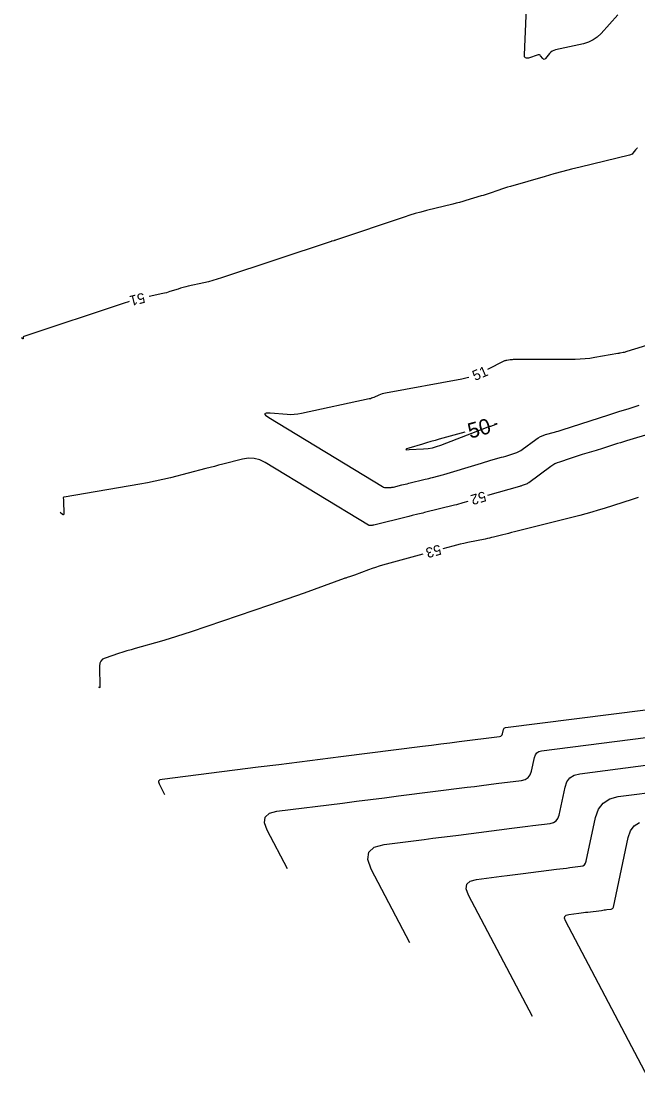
# Model space of a CAD drawing. Extents: x 2384780 to 2405861, y 547869 to 573706.
# Drawn here: x 2389458.2 to 2389578.5, y 552217.7 to 552426.6 of the extents above; entities that cross this region are included whole.
import ezdxf

# ---------------------------------------------------------------- set-up
doc = ezdxf.new("R2010")
doc.units = 0
doc.layers.add('Old_Level_60', color=7, linetype='Continuous')
doc.layers.add('Old_Level_61', color=7, linetype='Continuous')

msp = doc.modelspace()

# ---------------------------------------------------------------- linework, layer by layer
at = {"layer": 'Old_Level_60'}
for points in [[(2389578.478, 552401.848), (2389578.4255, 552401.8215), (2389578.239, 552401.68225), (2389578.074, 552401.508), (2389577.526, 552400.828), (2389577.4005, 552400.695), (2389577.259, 552400.5875), (2389577.10125, 552400.5055), (2389576.9275, 552400.449), (2389567.296, 552398.12625), (2389565.5755, 552397.7015), (2389563.85975, 552397.25825), (2389562.149, 552396.79625), (2389560.44325, 552396.3155), (2389553.64575, 552394.36075), (2389553.07125, 552394.19175), (2389552.49875, 552394.01575), (2389551.92875, 552393.8325), (2389551.36075, 552393.6425), (2389549.509, 552393.0105), (2389549.1115, 552392.87675), (2389548.713, 552392.74675), (2389548.31325, 552392.6205), (2389547.9125, 552392.49775), (2389544.965, 552391.6105), (2389544.33225, 552391.4245), (2389543.69725, 552391.2465), (2389543.06025, 552391.0765), (2389542.42075, 552390.91475), (2389537.2745, 552389.64675), (2389536.175, 552389.36375), (2389535.082, 552389.058), (2389533.99575, 552388.7295), (2389532.916, 552388.37825), (2389519.4745, 552383.852), (2389519.39325, 552383.82575), (2389519.31125, 552383.8015), (2389519.229, 552383.7795), (2389519.146, 552383.7595), (2389518.874, 552383.6975), (2389518.81575, 552383.6835), (2389518.758, 552383.66825), (2389518.70075, 552383.6515), (2389518.64375, 552383.63325), (2389497.24725, 552376.5075), (2389496.39575, 552376.23575), (2389495.53825, 552375.98575), (2389494.675, 552375.757), (2389493.8055, 552375.55), (2389490.7375, 552374.86025), (2389490.23725, 552374.742), (2389489.73975, 552374.61275), (2389489.2455, 552374.47275), (2389488.754, 552374.322), (2389487.1535, 552373.811), (2389486.8095, 552373.7055), (2389486.4635, 552373.6075), (2389486.11525, 552373.51725), (2389485.76525, 552373.4345), (2389483.1, 552372.83625)], [(2389479.21925, 552371.87175), (2389479.06425, 552371.8265), (2389478.20775, 552371.55375), (2389458.61325, 552365.0415), (2389458.5545, 552365.013), (2389458.51275, 552364.9725), (2389458.48825, 552364.91975), (2389458.48075, 552364.85475), (2389458.484, 552364.62325), (2389458.48, 552364.58375), (2389458.46625, 552364.565), (2389458.44325, 552364.56675), (2389458.4105, 552364.58925), (2389458.15875, 552364.80925)], [(2389581.69625, 552363.743), (2389576.37525, 552362.09175), (2389576.20225, 552362.0405), (2389576.028, 552361.99375), (2389575.8525, 552361.952), (2389575.67575, 552361.9145), (2389575.09675, 552361.80025), (2389574.97275, 552361.776), (2389574.8485, 552361.75225), (2389574.72425, 552361.72925), (2389574.59975, 552361.70675), (2389570.14, 552360.913), (2389569.1825, 552360.76375), (2389568.22125, 552360.6565), (2389567.256, 552360.591), (2389566.28725, 552360.56775), (2389554.38075, 552360.5365), (2389554.17875, 552360.53225), (2389553.977, 552360.52025), (2389553.77625, 552360.501), (2389553.57575, 552360.47425), (2389552.92225, 552360.3745), (2389552.784, 552360.34775), (2389552.649, 552360.3105), (2389552.51725, 552360.2625), (2389552.389, 552360.204), (2389549.1845, 552358.58925)], [(2389545.50675, 552357.038), (2389545.18625, 552356.94325), (2389544.17825, 552356.722), (2389529.23575, 552353.9935), (2389528.9085, 552353.92325), (2389528.58775, 552353.8335), (2389528.27275, 552353.724), (2389527.96425, 552353.595), (2389526.96625, 552353.14075), (2389526.75025, 552353.0495), (2389526.5305, 552352.97), (2389526.30675, 552352.9025), (2389526.079, 552352.847), (2389512.84275, 552349.988), (2389512.14775, 552349.8645), (2389511.44925, 552349.79325), (2389510.74725, 552349.77475), (2389510.042, 552349.80875)], [(2389510.042, 552349.80875), (2389506.74325, 552350.0895), (2389505.968, 552350.099), (2389505.66175, 552349.9555), (2389505.82475, 552349.6595), (2389506.457, 552349.2105), (2389528.6835, 552335.739), (2389528.8755, 552335.64025), (2389529.0755, 552335.5725), (2389529.2835, 552335.53525), (2389529.49925, 552335.52875), (2389530.217, 552335.558), (2389530.37025, 552335.568), (2389530.5225, 552335.58575), (2389530.6735, 552335.61125), (2389530.8235, 552335.64425), (2389532.43125, 552336.042), (2389532.776, 552336.127), (2389533.1205, 552336.2115), (2389533.46525, 552336.2955), (2389533.81025, 552336.37925), (2389536.99925, 552337.15075), (2389537.364, 552337.23925), (2389537.729, 552337.32825), (2389538.09375, 552337.41775), (2389538.45825, 552337.50775), (2389539.649, 552337.80225), (2389539.90375, 552337.867), (2389540.1575, 552337.93525), (2389540.41025, 552338.007), (2389540.662, 552338.08225), (2389547.37325, 552340.13475), (2389547.99025, 552340.32175), (2389548.608, 552340.5055), (2389549.22675, 552340.68625), (2389549.8465, 552340.8635), (2389551.9125, 552341.4495), (2389552.32575, 552341.5695), (2389552.7375, 552341.69475), (2389553.14775, 552341.82525), (2389553.55625, 552341.96075), (2389554.888, 552342.412), (2389555.16825, 552342.519), (2389555.4375, 552342.64675), (2389555.696, 552342.79475), (2389555.94375, 552342.9635), (2389558.5935, 552344.92), (2389559.046, 552345.224), (2389559.51975, 552345.48425), (2389560.01525, 552345.7005), (2389560.53225, 552345.873), (2389562.2565, 552346.3645), (2389562.6255, 552346.4715), (2389562.9935, 552346.5815), (2389563.36075, 552346.695), (2389563.72675, 552346.8115), (2389572.887, 552349.77175), (2389574.85225, 552350.39825), (2389576.8225, 552351.00825), (2389578.79775, 552351.6025)], [(2389597.0015, 552350.82925), (2389576.32175, 552344.66425), (2389575.7315, 552344.48625), (2389575.1425, 552344.3045), (2389574.5545, 552344.11925), (2389573.96775, 552343.93025), (2389572.053, 552343.307), (2389571.64225, 552343.1745), (2389571.23075, 552343.0445), (2389570.8185, 552342.917), (2389570.4055, 552342.792), (2389567.65125, 552341.9665), (2389567.06175, 552341.78725), (2389566.47375, 552341.60325), (2389565.88725, 552341.4145), (2389565.3025, 552341.221), (2389563.2085, 552340.5195), (2389562.76825, 552340.35275), (2389562.345, 552340.1535), (2389561.93875, 552339.9215), (2389561.54975, 552339.65675), (2389557.24475, 552336.47825), (2389557.08325, 552336.36825), (2389556.91475, 552336.2715), (2389556.739, 552336.1885), (2389556.5565, 552336.11875), (2389555.94875, 552335.91275), (2389555.818, 552335.86925), (2389555.687, 552335.82775), (2389555.5555, 552335.78775), (2389555.4235, 552335.74925), (2389549.191, 552333.98175)], [(2389545.3555, 552332.84675), (2389544.37275, 552332.54625), (2389543.95875, 552332.42275), (2389543.54325, 552332.305), (2389543.12625, 552332.19275), (2389542.70775, 552332.086), (2389536.88625, 552330.646), (2389536.55625, 552330.5645), (2389536.22625, 552330.4835), (2389535.896, 552330.403), (2389535.56575, 552330.323), (2389534.48675, 552330.062), (2389534.2555, 552330.00575), (2389534.0245, 552329.9495), (2389533.7935, 552329.89275), (2389533.5625, 552329.83575), (2389526.99425, 552328.21125), (2389526.8895, 552328.188), (2389526.78375, 552328.17025), (2389526.6775, 552328.158), (2389526.57025, 552328.15075), (2389526.219, 552328.1365), (2389526.14525, 552328.13875), (2389526.074, 552328.1515), (2389526.0055, 552328.17475), (2389525.93975, 552328.2085), (2389505.77725, 552340.42925), (2389504.721, 552340.9425), (2389503.63025, 552341.2225), (2389502.505, 552341.2695), (2389501.3455, 552341.08325), (2389497.50125, 552340.094), (2389496.6775, 552339.882), (2389495.85375, 552339.67), (2389495.03, 552339.458), (2389494.20625, 552339.246), (2389487.285, 552337.46475), (2389485.7985, 552337.09875), (2389484.30525, 552336.764), (2389482.8055, 552336.4605), (2389481.299, 552336.188), (2389466.48175, 552333.6685), (2389466.4135, 552333.64675), (2389466.36675, 552333.60825), (2389466.34175, 552333.55325), (2389466.3385, 552333.4815), (2389466.36325, 552333.22), (2389466.368, 552333.164), (2389466.37175, 552333.10775), (2389466.37425, 552333.05175), (2389466.37575, 552332.9955), (2389466.4165, 552330.357), (2389466.405, 552330.24575), (2389466.36675, 552330.19275), (2389466.30175, 552330.19775), (2389466.2095, 552330.261), (2389465.71675, 552330.6915)], [(2389578.62525, 552333.5975), (2389578.21575, 552333.47825), (2389577.80725, 552333.3545), (2389577.40025, 552333.2265), (2389571.93, 552331.471), (2389570.75525, 552331.10375), (2389569.575, 552330.75525), (2389568.38975, 552330.425), (2389567.199, 552330.113), (2389554.4255, 552326.87225), (2389553.8625, 552326.73), (2389553.2995, 552326.58825), (2389552.73625, 552326.44725), (2389552.173, 552326.307), (2389550.33225, 552325.84975), (2389549.93725, 552325.754), (2389549.54125, 552325.66225), (2389549.1445, 552325.575), (2389548.74675, 552325.49175), (2389545.316, 552324.79325), (2389544.58225, 552324.6375), (2389543.85125, 552324.47), (2389543.12325, 552324.29075), (2389542.398, 552324.09975), (2389540.42625, 552323.563)], [(2389536.56675, 552322.5125), (2389528.69575, 552320.37025), (2389528.00275, 552320.17225), (2389527.3155, 552319.95675), (2389526.63375, 552319.724), (2389525.95775, 552319.47375), (2389523.20525, 552318.415), (2389523.01025, 552318.34225), (2389522.814, 552318.27375), (2389522.61625, 552318.20925), (2389522.41725, 552318.14875), (2389521.76475, 552317.95775), (2389521.62525, 552317.91575), (2389521.4865, 552317.8715), (2389521.3485, 552317.825), (2389521.21125, 552317.77625), (2389513.3715, 552314.926), (2389511.69, 552314.3195), (2389510.0055, 552313.72225), (2389508.3175, 552313.134), (2389506.6265, 552312.55475), (2389491.32125, 552307.35675), (2389489.88625, 552306.87975), (2389488.4455, 552306.421), (2389486.99875, 552305.981), (2389485.5465, 552305.5595), (2389480.39325, 552304.0995), (2389479.5755, 552303.86325), (2389478.7605, 552303.61875), (2389477.948, 552303.3655), (2389477.13825, 552303.10375), (2389474.49675, 552302.2355), (2389474.0025, 552301.99825), (2389473.65225, 552301.6585), (2389473.44575, 552301.21625), (2389473.383, 552300.67175), (2389473.44775, 552296.491), (2389473.445, 552296.4635), (2389473.4355, 552296.4505), (2389473.4195, 552296.45175), (2389473.39675, 552296.46725), (2389473.275, 552296.57375)], [(2389486.1915, 552275.534), (2389485.10975, 552277.5895), (2389484.96875, 552277.98275), (2389485.009, 552278.28125), (2389485.23075, 552278.48525), (2389485.63375, 552278.595), (2389504.41925, 552280.96475), (2389508.44475, 552281.47275), (2389512.47025, 552281.9805), (2389516.49575, 552282.4885), (2389520.52125, 552282.99625), (2389536.456, 552285.0065), (2389538.25225, 552285.233), (2389540.0485, 552285.45975), (2389541.84475, 552285.68625), (2389543.641, 552285.913), (2389551.52675, 552286.90775), (2389551.7505, 552286.96575), (2389551.92525, 552287.07725), (2389552.051, 552287.24225), (2389552.1275, 552287.4605), (2389552.29675, 552288.261), (2389552.35025, 552288.41375), (2389552.43825, 552288.52925), (2389552.5605, 552288.6075), (2389552.71725, 552288.6485), (2389580.008, 552292.14875)], [(2389510.10525, 552261.08625), (2389506.1385, 552268.62275), (2389505.62125, 552270.06425), (2389505.769, 552271.15925), (2389506.58175, 552271.90775), (2389508.06, 552272.3095), (2389520.846, 552273.9225), (2389523.58575, 552274.26825), (2389526.32575, 552274.61375), (2389529.0655, 552274.9595), (2389531.8055, 552275.305), (2389545.19325, 552276.994), (2389546.60625, 552277.17225), (2389548.01925, 552277.3505), (2389549.43225, 552277.52875), (2389550.84525, 552277.707), (2389555.7865, 552278.3305), (2389556.53125, 552278.5235), (2389557.11225, 552278.89425), (2389557.53, 552279.4425), (2389557.78425, 552280.1685), (2389558.34775, 552282.83025), (2389558.5255, 552283.33875), (2389558.818, 552283.723), (2389559.2245, 552283.98325), (2389559.74575, 552284.1195), (2389583.1405, 552287.12)], [(2389534.019, 552246.6385), (2389526.47725, 552260.967), (2389525.79375, 552262.872), (2389525.989, 552264.31875), (2389527.063, 552265.30775), (2389529.016, 552265.8385), (2389536.8315, 552266.8245), (2389538.50625, 552267.03575), (2389540.181, 552267.247), (2389541.85575, 552267.45825), (2389543.5305, 552267.6695), (2389553.93075, 552268.98175), (2389554.96025, 552269.1115), (2389555.99, 552269.2415), (2389557.01975, 552269.37125), (2389558.0495, 552269.50125), (2389561.41325, 552269.9255), (2389562.06275, 552270.094), (2389562.5695, 552270.41725), (2389562.934, 552270.89575), (2389563.15575, 552271.529), (2389564.31275, 552276.9955), (2389564.67825, 552278.0395), (2389565.27875, 552278.82875), (2389566.114, 552279.36325), (2389567.184, 552279.643), (2389583.5575, 552281.743)], [(2389581.84625, 552217.74275), (2389564.39, 552250.90875), (2389564.21525, 552251.3955), (2389564.26525, 552251.76525), (2389564.53975, 552252.018), (2389565.03875, 552252.1535), (2389567.03575, 552252.4055), (2389567.46375, 552252.4595), (2389567.89175, 552252.5135), (2389568.31975, 552252.5675), (2389568.74775, 552252.6215), (2389571.40525, 552252.95675), (2389571.6685, 552252.99), (2389571.9315, 552253.02325), (2389572.19475, 552253.05625), (2389572.45775, 552253.0895), (2389573.31725, 552253.198), (2389573.48325, 552253.241), (2389573.613, 552253.32375), (2389573.706, 552253.446), (2389573.76275, 552253.60775), (2389576.64075, 552267.20375), (2389577.08825, 552268.48225), (2389577.8235, 552269.44875), (2389578.8465, 552270.10325)]]:
    msp.add_lwpolyline(points, dxfattribs=at)
at = {"layer": 'Old_Level_61'}
for points in [[(2389574.5995, 552427.88075), (2389571.3555, 552424.2495), (2389570.62, 552423.54075), (2389569.80325, 552422.97075), (2389568.9055, 552422.53925), (2389567.92675, 552422.2465), (2389562.4615, 552421.049), (2389562.12025, 552420.94475), (2389561.81075, 552420.789), (2389561.53325, 552420.58175), (2389561.288, 552420.32275), (2389560.48475, 552419.32575), (2389560.35175, 552419.202), (2389560.221, 552419.16275), (2389560.0925, 552419.20825), (2389559.966, 552419.3385), (2389559.55625, 552419.9025), (2389559.4615, 552420.0025), (2389559.35325, 552420.06125), (2389559.23125, 552420.07825), (2389559.09575, 552420.054), (2389557.17375, 552419.44625), (2389556.81575, 552419.38625), (2389556.56525, 552419.4665), (2389556.42275, 552419.6875), (2389556.38775, 552420.04875), (2389557.2615, 552439.943)], [(2389533.864, 552342.9475), (2389536.709, 552343.09775), (2389537.56625, 552343.1765), (2389538.4095, 552343.322), (2389539.2385, 552343.53425), (2389540.053, 552343.813), (2389549.32475, 552347.395), (2389549.371, 552347.41225), (2389549.4175, 552347.429), (2389549.464, 552347.4445), (2389549.51125, 552347.4595), (2389549.71275, 552347.521), (2389549.722, 552347.524), (2389549.73125, 552347.52675), (2389549.74075, 552347.5295), (2389549.75, 552347.532), (2389549.7805, 552347.54075), (2389549.787, 552347.5425), (2389549.7935, 552347.5445), (2389549.79975, 552347.5465), (2389549.80625, 552347.54875), (2389550.86625, 552347.908), (2389551.0275, 552347.96775), (2389551.078, 552348.00075), (2389551.018, 552348.00675), (2389550.84725, 552347.98575), (2389550.5435, 552347.93925)], [(2389544.771, 552346.3465), (2389539.74725, 552344.97175), (2389538.92725, 552344.7445), (2389538.10875, 552344.512), (2389537.29175, 552344.27425), (2389536.47625, 552344.03125), (2389533.815, 552343.22875), (2389533.39025, 552343.08225), (2389533.257, 552342.9865), (2389533.415, 552342.9415), (2389533.864, 552342.9475)], [(2389557.9325, 552232.1905), (2389545.43375, 552255.93775), (2389545.0045, 552257.13375), (2389545.127, 552258.042), (2389545.80125, 552258.66275), (2389547.0275, 552258.996), (2389551.93375, 552259.615), (2389552.985, 552259.74775), (2389554.0365, 552259.88025), (2389555.08775, 552260.013), (2389556.139, 552260.1455), (2389562.668, 552260.96925), (2389563.3145, 552261.05075), (2389563.96075, 552261.13225), (2389564.60725, 552261.21375), (2389565.25375, 552261.2955), (2389567.36525, 552261.56175), (2389567.773, 552261.6675), (2389568.09125, 552261.8705), (2389568.32, 552262.17075), (2389568.45925, 552262.56825), (2389570.25775, 552271.0645), (2389570.82575, 552272.687), (2389571.75875, 552273.9135), (2389573.05675, 552274.74425), (2389574.72025, 552275.179), (2389583.9745, 552276.366)]]:
    msp.add_lwpolyline(points, dxfattribs=at)

# ---------------------------------------------------------------- texts
at = {"layer": 'Old_Level_60'}
for s, rotation, p in [('51', 193.9560556, (2389482.00925, 552373.6355)), ('51', 22.8703028, (2389546.731, 552356.35125)), ('52', 196.4844667, (2389548.54825, 552334.84875)), ('53', 195.2256, (2389539.82175, 552324.43475))]:
    msp.add_text(s, height=2, rotation=rotation, dxfattribs=at).set_placement(p)
at = {"layer": 'Old_Level_61'}
msp.add_text('50', height=3, rotation=15.4254306, dxfattribs=at).set_placement((2389545.78675, 552345.06425))

doc.saveas('drawing.dxf')
